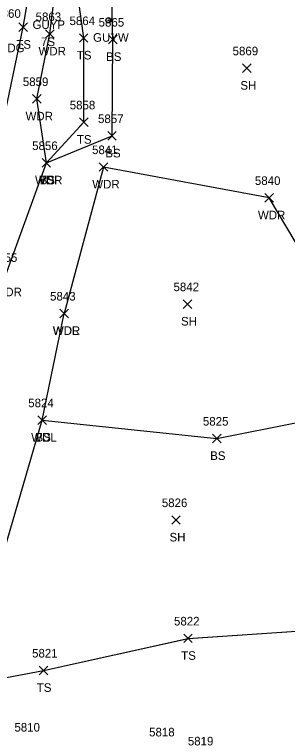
# Model space of a CAD drawing. Extents: x 1554668 to 1563881, y 831386 to 834374.
# Drawn here: x 1561888.6 to 1561952.2, y 833607.6 to 833776.4 of the extents above; entities that cross this region are included whole.
import ezdxf

# ---------------------------------------------------------------- set-up
doc = ezdxf.new("R2010")
doc.units = 0
for name, color, linetype in [('L_A', 7, 'Continuous'), ('L_I', 7, 'Continuous'), ('L_TIC', 7, 'Continuous'), ('LAWA', 7, 'Continuous'), ('LELB', 7, 'Continuous'), ('P_A', 7, 'Continuous'), ('P_I', 7, 'Continuous'), ('R_I', 7, 'Continuous'), ('U_A', 7, 'Continuous'), ('U_C', 7, 'Continuous'), ('UPGW', 7, 'Continuous')]:
    doc.layers.add(name, color=color, linetype=linetype)

msp = doc.modelspace()

# ---------------------------------------------------------------- linework, layer by layer
at = {"layer": 'L_TIC'}
for points in [[(1561889.59, 833772.39), (1561891.59, 833774.39)], [(1561891.59, 833772.39), (1561889.59, 833774.39)], [(1561895.79, 833770.82), (1561897.79, 833772.82)], [(1561897.79, 833770.82), (1561895.79, 833772.82)], [(1561903.68, 833769.89), (1561905.68, 833771.89)], [(1561905.68, 833769.89), (1561903.68, 833771.89)], [(1561910.47, 833769.54), (1561912.47, 833771.54)], [(1561912.47, 833769.54), (1561910.47, 833771.54)], [(1561941.69, 833762.86), (1561943.69, 833764.86)], [(1561943.69, 833762.86), (1561941.69, 833764.86)], [(1561892.78, 833755.7), (1561894.78, 833757.7)], [(1561894.78, 833755.7), (1561892.78, 833757.7)], [(1561903.69, 833750.27), (1561905.69, 833752.27)], [(1561905.69, 833750.27), (1561903.69, 833752.27)], [(1561910.28, 833747.08), (1561912.28, 833749.08)], [(1561912.28, 833747.08), (1561910.28, 833749.08)], [(1561894.99, 833740.8), (1561896.99, 833742.8)], [(1561896.99, 833740.8), (1561894.99, 833742.8)], [(1561894.99, 833740.8), (1561896.99, 833742.8)], [(1561896.99, 833740.8), (1561894.99, 833742.8)], [(1561894.99, 833740.8), (1561896.99, 833742.8)], [(1561896.99, 833740.8), (1561894.99, 833742.8)], [(1561894.99, 833740.8), (1561896.99, 833742.8)], [(1561896.99, 833740.8), (1561894.99, 833742.8)], [(1561908.32, 833739.85), (1561910.32, 833741.85)], [(1561910.32, 833739.85), (1561908.32, 833741.85)], [(1561946.91, 833732.67), (1561948.91, 833734.67)], [(1561948.91, 833732.67), (1561946.91, 833734.67)], [(1561927.86, 833707.94), (1561929.86, 833709.94)], [(1561929.86, 833707.94), (1561927.86, 833709.94)], [(1561899.11, 833705.76), (1561901.11, 833707.76)], [(1561901.11, 833705.76), (1561899.11, 833707.76)], [(1561899.11, 833705.76), (1561901.11, 833707.76)], [(1561901.11, 833705.76), (1561899.11, 833707.76)], [(1561894.03, 833680.92), (1561896.03, 833682.92)], [(1561896.03, 833680.92), (1561894.03, 833682.92)], [(1561894.03, 833680.92), (1561896.03, 833682.92)], [(1561896.03, 833680.92), (1561894.03, 833682.92)], [(1561934.71, 833676.64), (1561936.71, 833678.64)], [(1561936.71, 833676.64), (1561934.71, 833678.64)], [(1561925.19, 833657.67), (1561927.19, 833659.67)], [(1561927.19, 833657.67), (1561925.19, 833659.67)], [(1561927.98, 833630.11), (1561929.98, 833632.11)], [(1561929.98, 833630.11), (1561927.98, 833632.11)], [(1561894.35, 833622.65), (1561896.35, 833624.65)], [(1561896.35, 833622.65), (1561894.35, 833624.65)]]:
    msp.add_lwpolyline(points, dxfattribs=at)
at = {"layer": 'LAWA'}
for points in [[(1561868.02, 833554.59), (1561853.32, 833557.23), (1561862.97, 833614.37), (1561874.8, 833666.74), (1561886.54, 833715.76), (1561895.99, 833741.8), (1561893.78, 833756.7), (1561896.79, 833771.82), (1561900.45, 833801.46), (1561911.7, 833843.71), (1561917.94, 833890.88), (1561919.95, 833896.93), (1561931.79, 833916.19)], [(1561868.02, 833554.59), (1561853.33, 833557.22), (1561862.97, 833614.37), (1561874.8, 833666.74), (1561886.54, 833715.77), (1561895.99, 833741.81), (1561893.77, 833756.69), (1561896.79, 833771.82), (1561900.45, 833801.46), (1561911.7, 833843.71), (1561917.94, 833890.88), (1561919.95, 833896.93), (1561931.79, 833916.19)], [(1561868.02, 833554.59), (1561853.33, 833557.22), (1561862.97, 833614.37), (1561874.8, 833666.74), (1561886.54, 833715.77), (1561895.99, 833741.81), (1561893.77, 833756.69), (1561896.79, 833771.82), (1561900.45, 833801.46), (1561911.7, 833843.71), (1561917.94, 833890.88), (1561919.95, 833896.93), (1561931.79, 833916.19)], [(1561868.02, 833554.59), (1561853.33, 833557.22), (1561862.97, 833614.37), (1561874.8, 833666.74), (1561886.54, 833715.77), (1561895.99, 833741.81), (1561893.77, 833756.69), (1561896.79, 833771.82), (1561900.45, 833801.46), (1561911.7, 833843.71), (1561917.94, 833890.88), (1561919.95, 833896.93), (1561931.79, 833916.19)], [(1562169.98, 833631.76), (1562152.31, 833646.34), (1562122.18, 833655.4), (1562114.41, 833639.55), (1562100.98, 833626.01), (1562065.32, 833649.6), (1562038.5, 833662.49), (1562004.06, 833677.07), (1561989.38, 833694), (1561962.41, 833709.27), (1561947.91, 833733.67), (1561909.32, 833740.85), (1561900.11, 833706.76)], [(1562169.98, 833631.76), (1562152.31, 833646.34), (1562122.18, 833655.4), (1562114.41, 833639.55), (1562100.98, 833626.01), (1562065.32, 833649.6), (1562038.5, 833662.49), (1562004.06, 833677.07), (1561989.38, 833694), (1561962.41, 833709.27), (1561947.91, 833733.67), (1561909.32, 833740.85), (1561900.11, 833706.76)], [(1562169.98, 833631.76), (1562152.31, 833646.34), (1562122.18, 833655.4), (1562114.41, 833639.55), (1562100.98, 833626.01), (1562065.32, 833649.6), (1562038.5, 833662.49), (1562004.06, 833677.07), (1561989.38, 833694), (1561962.41, 833709.27), (1561947.91, 833733.67), (1561909.32, 833740.85), (1561900.11, 833706.76)], [(1562169.98, 833631.76), (1562152.32, 833646.34), (1562122.19, 833655.4), (1562114.42, 833639.55), (1562100.98, 833626.01), (1562065.33, 833649.6), (1562038.5, 833662.49), (1562004.06, 833677.07), (1561989.38, 833694), (1561962.41, 833709.27), (1561947.91, 833733.67), (1561909.32, 833740.85), (1561900.11, 833706.76)], [(1561868.02, 833554.59), (1561867.82, 833578), (1561869.61, 833596.51), (1561873.5, 833619.51), (1561884.99, 833647.77), (1561895.03, 833681.92), (1561900.11, 833706.76)], [(1561868.02, 833554.59), (1561867.82, 833578), (1561869.61, 833596.51), (1561873.5, 833619.51), (1561884.99, 833647.77), (1561895.03, 833681.92), (1561900.11, 833706.76)], [(1561868.02, 833554.59), (1561867.82, 833578), (1561869.61, 833596.51), (1561873.5, 833619.51), (1561884.99, 833647.77), (1561895.03, 833681.92), (1561900.11, 833706.76)], [(1561868.02, 833554.59), (1561867.82, 833578), (1561869.61, 833596.51), (1561873.5, 833619.52), (1561884.99, 833647.77), (1561895.03, 833681.92), (1561900.11, 833706.76)]]:
    msp.add_lwpolyline(points, dxfattribs=at)
at = {"layer": 'LELB'}
for points in [[(1561895.99, 833741.8), (1561911.28, 833748.08), (1561911.47, 833770.54), (1561910.65, 833804.41), (1561911.7, 833843.71), (1561925.11, 833889.29), (1561936.41, 833912.82), (1561937.24, 833925.62), (1561929.88, 833928.32)], [(1561895.99, 833741.81), (1561911.28, 833748.08), (1561911.47, 833770.54), (1561910.65, 833804.41), (1561911.7, 833843.71), (1561925.11, 833889.29), (1561936.41, 833912.82), (1561937.24, 833925.62), (1561929.88, 833928.31)], [(1561895.99, 833741.81), (1561911.28, 833748.08), (1561911.47, 833770.54), (1561910.65, 833804.41), (1561911.7, 833843.71), (1561925.11, 833889.29), (1561936.41, 833912.82), (1561937.24, 833925.62), (1561929.88, 833928.31)], [(1561895.99, 833741.81), (1561911.28, 833748.08), (1561911.47, 833770.54), (1561910.65, 833804.41), (1561911.7, 833843.71), (1561925.11, 833889.29), (1561936.41, 833912.82), (1561937.24, 833925.62), (1561929.88, 833928.31)], [(1561812.72, 833374.08), (1561818.66, 833401.25), (1561824.65, 833433.94), (1561832.25, 833470.48), (1561836.46, 833492.44), (1561840.26, 833509.47), (1561848.88, 833557.93), (1561859.97, 833614.88), (1561869.56, 833667.19), (1561878.42, 833715.51), (1561890.59, 833773.39), (1561895.72, 833803.09)], [(1561812.72, 833374.08), (1561818.66, 833401.25), (1561824.65, 833433.94), (1561832.25, 833470.48), (1561836.46, 833492.44), (1561840.26, 833509.47), (1561848.88, 833557.93), (1561859.97, 833614.88), (1561869.56, 833667.19), (1561878.42, 833715.51), (1561890.59, 833773.39), (1561895.72, 833803.09)], [(1561812.72, 833374.08), (1561818.66, 833401.25), (1561824.65, 833433.94), (1561832.25, 833470.48), (1561836.46, 833492.44), (1561840.26, 833509.47), (1561848.88, 833557.93), (1561859.97, 833614.88), (1561869.56, 833667.19), (1561878.42, 833715.51), (1561890.59, 833773.39), (1561895.72, 833803.09)], [(1561812.72, 833374.09), (1561818.66, 833401.26), (1561824.64, 833433.95), (1561832.25, 833470.48), (1561836.46, 833492.45), (1561840.26, 833509.47), (1561848.88, 833557.94), (1561859.97, 833614.87), (1561869.55, 833667.19), (1561878.42, 833715.51), (1561890.59, 833773.39), (1561895.72, 833803.08)], [(1561895.99, 833741.81), (1561904.69, 833751.27), (1561904.68, 833770.89), (1561900.45, 833801.46)], [(1561895.99, 833741.81), (1561904.69, 833751.27), (1561904.68, 833770.89), (1561900.45, 833801.46)], [(1561895.99, 833741.81), (1561904.69, 833751.27), (1561904.68, 833770.89), (1561900.45, 833801.46)], [(1561895.99, 833741.8), (1561904.69, 833751.27), (1561904.68, 833770.89), (1561900.45, 833801.46)], [(1561895.03, 833681.92), (1561935.71, 833677.64), (1561974.66, 833685.38), (1562015.76, 833668.38), (1562065.32, 833649.6)], [(1561895.03, 833681.92), (1561935.71, 833677.64), (1561974.66, 833685.38), (1562015.76, 833668.38), (1562065.32, 833649.6)], [(1561895.03, 833681.92), (1561935.71, 833677.64), (1561974.66, 833685.38), (1562015.76, 833668.38), (1562065.32, 833649.6)], [(1561895.03, 833681.92), (1561935.71, 833677.64), (1561974.66, 833685.38), (1562015.77, 833668.38), (1562065.33, 833649.6)], [(1561873.5, 833619.51), (1561895.35, 833623.65), (1561928.97, 833631.11), (1561960, 833633.16), (1562006.91, 833623.39), (1562034.36, 833614.51)], [(1561873.5, 833619.51), (1561895.35, 833623.65), (1561928.97, 833631.11), (1561960, 833633.16), (1562006.91, 833623.39), (1562034.36, 833614.51)], [(1561873.5, 833619.51), (1561895.35, 833623.65), (1561928.97, 833631.11), (1561960, 833633.16), (1562006.91, 833623.39), (1562034.36, 833614.51)], [(1561873.5, 833619.52), (1561895.35, 833623.65), (1561928.98, 833631.11), (1561960, 833633.16), (1562006.91, 833623.39), (1562034.36, 833614.51)]]:
    msp.add_lwpolyline(points, dxfattribs=at)
at = {"layer": 'UPGW'}
for radius in [0.625, 0.0833]:
    msp.add_circle((1561910.46, 833775.01), radius, dxfattribs=at)

# ---------------------------------------------------------------- texts
at = {"layer": 'L_A'}
for s, p in [('TS', (1561889, 833768.39)), ('WDR', (1561894.16, 833766.82)), ('TS', (1561903.09, 833765.89)), ('BS', (1561909.91, 833765.54)), ('SH', (1561941.18, 833758.86)), ('WDR', (1561891.14, 833751.7)), ('TS', (1561903.1, 833746.27)), ('BS', (1561909.72, 833743.08)), ('WDR', (1561893.35, 833736.8)), ('TS', (1561894.4, 833736.8)), ('BS', (1561894.43, 833736.8)), ('BS', (1561894.43, 833736.8)), ('WDR', (1561906.68, 833735.85)), ('WDR', (1561945.27, 833728.67)), ('WDR', (1561883.9, 833710.76)), ('SH', (1561927.35, 833703.94)), ('WDR', (1561897.47, 833701.76)), ('WDL', (1561897.53, 833701.76)), ('WDL', (1561892.45, 833676.92)), ('BS', (1561893.47, 833676.92)), ('BS', (1561934.15, 833672.64)), ('SH', (1561924.68, 833653.67)), ('TS', (1561927.39, 833626.11)), ('TS', (1561893.76, 833618.65))]:
    msp.add_text(s, height=2, dxfattribs=at).set_placement(p)
at = {"layer": 'L_I'}
for s, p in [('5863', (1561893.49, 833774.82)), ('5864', (1561901.38, 833773.89)), ('5865', (1561908.16, 833773.54)), ('5869', (1561939.37, 833766.86)), ('5859', (1561890.51, 833759.7)), ('5858', (1561901.43, 833754.27)), ('5857', (1561908.02, 833751.08)), ('5856', (1561892.68, 833744.8)), ('5856', (1561892.68, 833744.8)), ('5856', (1561892.68, 833744.8)), ('5856', (1561892.68, 833744.8)), ('5841', (1561906.63, 833743.85)), ('5840', (1561944.56, 833736.67)), ('5855', (1561883.28, 833718.76)), ('5842', (1561925.6, 833711.94)), ('5843', (1561896.85, 833709.76)), ('5843', (1561896.85, 833709.76)), ('5824', (1561891.77, 833684.92)), ('5824', (1561891.77, 833684.92)), ('5825', (1561932.45, 833680.64)), ('5826', (1561922.88, 833661.67)), ('5822', (1561925.72, 833634.11)), ('5821', (1561892.66, 833626.65)), ('5818', (1561919.92, 833608.28)), ('5819', (1561928.94, 833606.18))]:
    msp.add_text(s, height=2, dxfattribs=at).set_placement(p)
at = {"layer": 'P_A'}
msp.add_text('RDG', height=2, dxfattribs=at).set_placement((1561884.97, 833767.58))
at = {"layer": 'P_I'}
msp.add_text('5860', height=2, dxfattribs=at).set_placement((1561884.08, 833775.58))
at = {"layer": 'R_I'}
msp.add_text('5810', height=2, dxfattribs=at).set_placement((1561888.55, 833609.41))
at = {"layer": 'U_A'}
for s, p in [('GUYP', (1561892.76, 833773)), ('GUYW', (1561906.86, 833770.01))]:
    msp.add_text(s, height=2, dxfattribs=at).set_placement(p)
at = {"layer": 'U_C'}
msp.add_text('7S', height=2, dxfattribs=at).set_placement((1561894.74, 833769))

doc.saveas('drawing.dxf')
